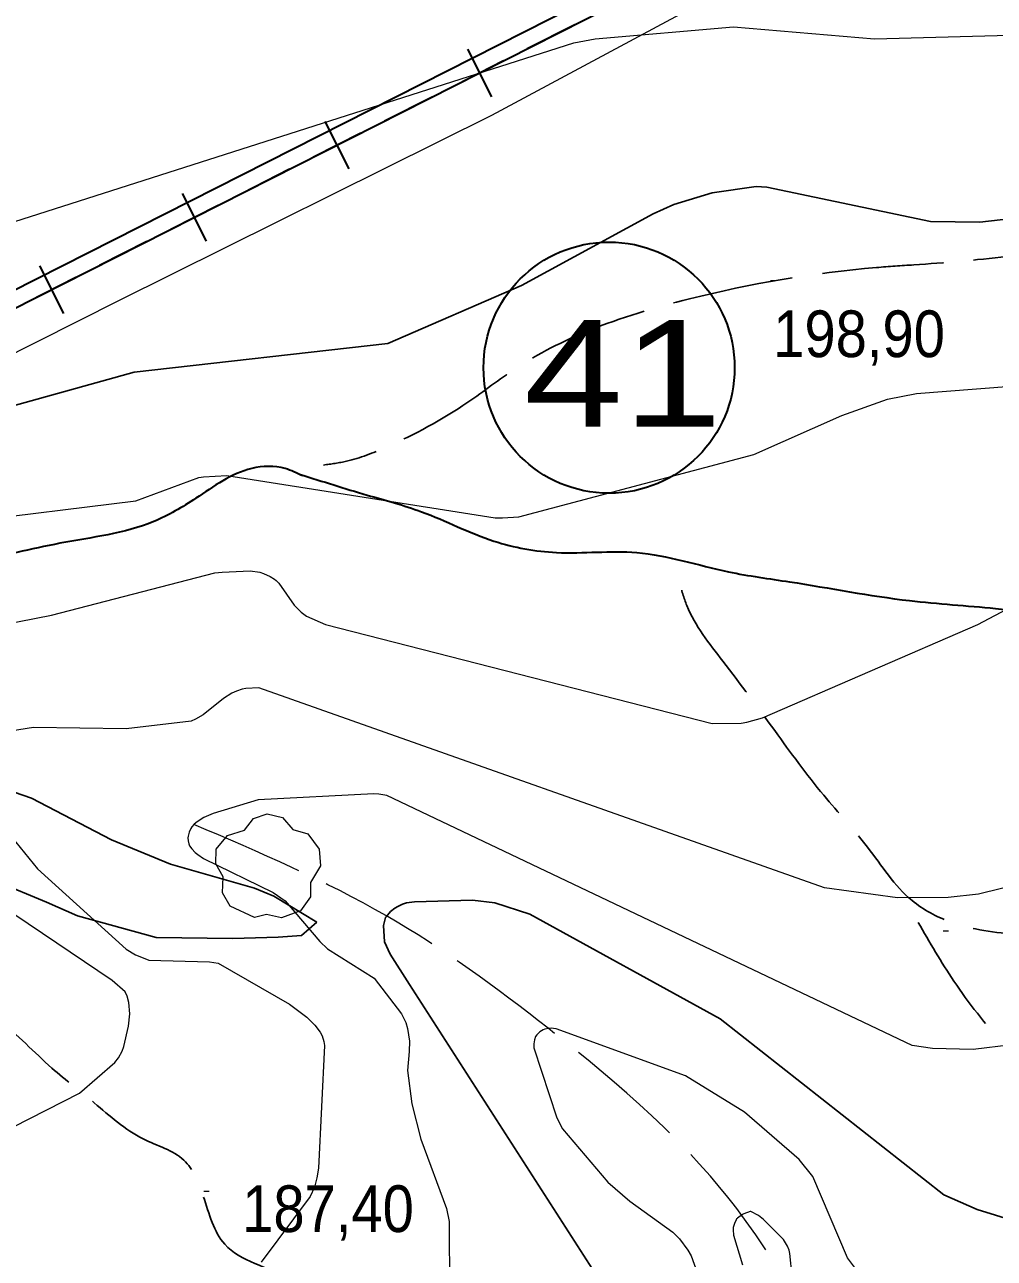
# Model space of a CAD drawing. Extents: x 480269 to 484877, y 4383588 to 4386804.
# Drawn here: x 483664.3 to 483846.2, y 4384763.4 to 4384994.7 of the extents above; entities that cross this region are included whole.
import ezdxf
from ezdxf.enums import TextEntityAlignment as Align

# ---------------------------------------------------------------- set-up
doc = ezdxf.new("R2010")
doc.units = 0
doc.header["$LTSCALE"] = 3.8
doc.linetypes.add('LONG_DASHED', pattern=[7.5, 6, -1.5])
for name, color, linetype, lineweight in [('13', 7, 'Continuous', 25), ('15', 7, 'LONG_DASHED', 13), ('25', 7, 'LONG_DASHED', 25), ('29', 7, 'Continuous', 13), ('34', 7, 'Continuous', 35), ('38', 7, 'Continuous', 25), ('51', 7, 'Continuous', 13), ('6', 7, 'Continuous', 35), ('7', 7, 'Continuous', 13), ('8', 7, 'Continuous', 25), ('9', 7, 'Continuous', 13)]:
    doc.layers.add(name, color=color, linetype=linetype, lineweight=lineweight)

msp = doc.modelspace()

# ---------------------------------------------------------------- linework, layer by layer
at = {"layer": '15'}
msp.add_spline([(483817.17, 4384740.02), (483798.88, 4384771.42), (483762.56, 4384806.49), (483732.22, 4384827.57), (483696.08, 4384844.72)], degree=3, dxfattribs=at)
at = {"layer": '25'}
msp.add_lwpolyline([(483645.61, 4384856.58), (483665.61, 4384849.66), (483680.65, 4384841.84), (483691.68, 4384837.26), (483707.48, 4384832.78), (483711.09, 4384831.3), (483719.17, 4384826.39), (483716.27, 4384823.9), (483711.92, 4384823.57), (483703.36, 4384823.31), (483689.02, 4384823.54), (483674.25, 4384827.59), (483668.46, 4384830.16), (483653.04, 4384836.55)], dxfattribs=at)
at = {"layer": '29'}
msp.add_lwpolyline([(483707.43, 4384827.27), (483702.89, 4384829.39), (483701.48, 4384831.93), (483701.58, 4384834.91), (483700.21, 4384837.32), (483700.25, 4384840.07), (483702.41, 4384842.67), (483705.6, 4384843.67), (483707.25, 4384845.86), (483709.82, 4384846.69), (483712.68, 4384846.04), (483714.63, 4384843.77), (483717.44, 4384842.95), (483719.57, 4384840.1), (483719.81, 4384836.97), (483717.93, 4384833.82), (483717.93, 4384831.14), (483716.11, 4384828.53), (483712.49, 4384827.19), (483709.72, 4384827.82)], close=True, dxfattribs=at)
at = {"layer": '34'}
for p, q in [((483767.55, 4384994.67), (483758.63, 4384990.16)), ((483751.98, 4384981.18), (483747.46, 4384990.1)), ((483754.18, 4384987.9), (483745.26, 4384983.38)), ((483740.8, 4384981.13), (483731.87, 4384976.61)), ((483725.22, 4384967.64), (483720.7, 4384976.56)), ((483727.42, 4384974.36), (483718.5, 4384969.84)), ((483714.04, 4384967.58), (483705.12, 4384963.06)), ((483698.46, 4384954.09), (483693.95, 4384963.01)), ((483700.67, 4384960.81), (483691.74, 4384956.29)), ((483687.28, 4384954.03), (483678.36, 4384949.52)), ((483671.71, 4384940.54), (483667.19, 4384949.46)), ((483673.91, 4384947.26), (483664.99, 4384942.75))]:
    msp.add_line(p, q, dxfattribs=at)
for points in [[(484100.12, 4385166.55), (483464.12, 4384844.55), (483456.6, 4384851.12)], [(484100.12, 4385166.55), (483464.12, 4384844.55), (483456.6, 4384851.12)], [(484102, 4385164), (483466, 4384842), (483458.48, 4384848.57)]]:
    msp.add_lwpolyline(points, dxfattribs=at)
at = {"layer": '38', "linetype": 'LONG_DASHED'}
for points in [[(484102.15, 4384900.59), (484099.27, 4384898.35), (484089.49, 4384895.14), (484076.95, 4384896.15), (484059.79, 4384898.66), (484042.22, 4384902.51), (484033.22, 4384905.66), (484015.79, 4384914.41), (484009.18, 4384921.54), (483995.71, 4384933.12), (483983.22, 4384941.15), (483979.55, 4384942.39), (483969.98, 4384945.15), (483955.27, 4384950.4), (483934.89, 4384957.47), (483920.44, 4384961.07), (483905.25, 4384963), (483888.97, 4384961.63), (483873.19, 4384956.41), (483848.55, 4384951.24), (483831.12, 4384949.66), (483824.13, 4384949.16), (483789.03, 4384943.28), (483770.07, 4384937.29), (483756.42, 4384930.21), (483747.47, 4384923.89), (483732.12, 4384915.46), (483724.74, 4384912.85), (483720.39, 4384912.12)], [(484074.96, 4384896.45), (484060.15, 4384891.91), (484047.48, 4384888.13), (484042.94, 4384880.76), (484029.55, 4384869.13), (484017.07, 4384868.16), (484006.46, 4384867.13), (483989.33, 4384865.66), (483974.47, 4384863.82), (483951.81, 4384858.85), (483934.43, 4384853.4), (483926.32, 4384850.12), (483908.64, 4384844.27), (483890.72, 4384835.28), (483876.51, 4384829.3), (483868.87, 4384825.73), (483850.76, 4384824.11), (483838.04, 4384826.43), (483830.81, 4384830.45), (483822.46, 4384840.46), (483814.24, 4384850.19), (483805.04, 4384862.31), (483795.3, 4384875.35), (483788.56, 4384885.75), (483787.17, 4384890.22), (483786.49, 4384893)], [(483831.96, 4384826.36), (483838.65, 4384815.35), (483847.86, 4384803.56), (483859.2, 4384792.89), (483873.56, 4384783.92), (483883.2, 4384775.73), (483894.2, 4384767.47), (483903.44, 4384763.85), (483905.36, 4384763.77)], [(483630.55, 4384824.91), (483636.67, 4384823.04), (483647.8, 4384815.65), (483659.49, 4384808.02), (483669.46, 4384799.03), (483677.4, 4384792.5), (483686.57, 4384785.76), (483694.21, 4384781.77), (483697.85, 4384775), (483701.89, 4384765.99), (483713.99, 4384759.46), (483720.08, 4384754.07), (483722.3, 4384750.73), (483726.69, 4384740.6), (483735.34, 4384730.23), (483745.24, 4384724.66), (483755.7, 4384716.89), (483766.87, 4384706.21), (483775.61, 4384695.76), (483780.58, 4384684.36), (483784.92, 4384674.57), (483788.07, 4384668.16), (483790.72, 4384656.48), (483794.48, 4384642.98), (483801.73, 4384628.65), (483807.81, 4384616.26), (483814.49, 4384595.88), (483817.97, 4384586.77), (483821.31, 4384577.73), (483828.27, 4384556.68), (483830.63, 4384552.43), (483839.15, 4384540.29), (483849.19, 4384527.47), (483854.55, 4384516.99), (483854.57, 4384503.31), (483858.58, 4384485.24), (483860, 4384480.77), (483858.75, 4384475.92), (483855.75, 4384465.23), (483853.59, 4384460.21)], [(483821.69, 4384632.75), (483803.85, 4384644.46), (483795.02, 4384646.66), (483753.83, 4384646.14), (483735.31, 4384646.17), (483724.2, 4384649.55), (483713.5, 4384658.3), (483701.34, 4384667.86), (483690.16, 4384675.49), (483675.72, 4384682.21), (483664.26, 4384684.01), (483654.95, 4384688.7), (483647.22, 4384695.11), (483638.12, 4384707.86), (483629.26, 4384717.27), (483613.96, 4384721.54), (483607.24, 4384726.23), (483600.3, 4384742.09), (483597.93, 4384749.68), (483591.47, 4384763.14), (483580.67, 4384786.27)]]:
    msp.add_spline(points, degree=3, dxfattribs=at)
at = {"layer": '51'}
msp.add_lwpolyline([(483946.77, 4385079.46), (483923.46, 4385067.75), (483887.47, 4385048.7), (483848.49, 4385029.46), (483751.89, 4384977.68), (483681.97, 4384942.9), (483613.29, 4384908.35), (483585.87, 4384894.64), (483579.92, 4384890.82), (483576.83, 4384888.22), (483553.97, 4384877.65), (483489.05, 4384843.35), (483479.15, 4384838.43)], dxfattribs=at)
at = {"layer": '6'}
msp.add_circle((483773.97, 4384930.38), 23.55, dxfattribs=at)
for points in [[(483716.09, 4384910.37), (483728.56, 4384906.5), (483738.81, 4384903.36), (483752.37, 4384897.87), (483764.13, 4384895.72), (483779.16, 4384895.71), (483796.36, 4384892.11), (483807.84, 4384890.22), (483830.33, 4384886.7), (483846.47, 4384885.23), (483863.98, 4384883.97), (483884.43, 4384887.78), (483890.35, 4384889.54), (483919.76, 4384893.88), (483931.93, 4384895.43), (483957.16, 4384898.9), (483978.14, 4384898.71), (483986.19, 4384899.52), (483994.88, 4384902.79), (484000, 4384905.38), (484010.44, 4384913.01), (484018.97, 4384920.5), (484033.93, 4384931.86), (484052.96, 4384939.49), (484067.04, 4384947.89), (484072.38, 4384951.59)], [(483716.44, 4384910.09), (483713.2, 4384911.45), (483706.93, 4384911.47), (483696.46, 4384905.89), (483688.57, 4384901.53), (483670.94, 4384897.44), (483654.77, 4384894.2), (483644.64, 4384893.16), (483625.55, 4384890.89), (483607.97, 4384887.86), (483600.49, 4384886.38), (483586.8, 4384884.38)]]:
    msp.add_spline(points, degree=3, dxfattribs=at)
at = {"layer": '7'}
for p, q in [((483804.26, 4384946.73), (483805.26, 4384946.73)), ((483836.67, 4384824.79), (483837.67, 4384824.79)), ((483697.93, 4384775.95), (483698.93, 4384775.95))]:
    msp.add_line(p, q, dxfattribs=at)
at = {"layer": '8'}
for points in [[(483643.91, 4384918.19), (483684.91, 4384929.51), (483732.46, 4384934.92), (483757.55, 4384945.77), (483782.24, 4384959.25), (483786.12, 4384960.97), (483793.31, 4384963.18), (483801.58, 4384964.38), (483803.56, 4384964.25), (483834.26, 4384957.82), (483843.52, 4384957.65), (483853.32, 4384958.76), (483919.95, 4384977.44), (483942.08, 4384979.86), (483963.32, 4384985.34), (483981.69, 4384993.23), (483982.66, 4384993.99), (483983.77, 4384995.02), (483985.05, 4384996.62), (483987.13, 4385000.53), (483988.79, 4385005.25), (483989.47, 4385009.5), (483989.72, 4385014.88)], [(483770.87, 4384761.34), (483736.5, 4384814.71), (483732.89, 4384820.4), (483731.86, 4384822.71), (483731.66, 4384825.8), (483732.06, 4384827.28), (483732.14, 4384827.39), (483732.97, 4384828.37), (483733.76, 4384829), (483734.32, 4384829.34), (483735.22, 4384829.76), (483735.99, 4384830), (483737.45, 4384830.24), (483748.32, 4384830.53), (483752.53, 4384830.02), (483759.1, 4384827.88), (483794.81, 4384808.29), (483836.75, 4384775.24), (483842.99, 4384772.5), (483849.9, 4384770.42)]]:
    msp.add_lwpolyline(points, dxfattribs=at)
at = {"layer": '9'}
for points in [[(483638.01, 4384949.98), (483767.33, 4384991.29), (483771.36, 4384992.03), (483797.28, 4384994.27), (483823.77, 4384992.07), (483876.67, 4384993.48)], [(483652.69, 4384901.38), (483685.18, 4384905.38), (483697.03, 4384909.78), (483697.91, 4384909.93), (483702.28, 4384910.16), (483752.59, 4384902.24), (483753.98, 4384902.2), (483757.04, 4384902.41), (483801.13, 4384914.07), (483817.61, 4384921.43), (483826.2, 4384924.45), (483831.62, 4384925.56), (483854.99, 4384927.35)], [(483621.43, 4384874.6), (483669.4, 4384883.95), (483700.01, 4384891.88), (483701.36, 4384892.05), (483706.65, 4384892.27), (483708.45, 4384892.01), (483709.17, 4384891.79), (483710.42, 4384891.21), (483711.18, 4384890.74), (483711.52, 4384890.47), (483711.99, 4384889.99), (483714.87, 4384885.82), (483716.23, 4384884.51), (483717.23, 4384883.81), (483720.76, 4384882.24), (483793.28, 4384863.65), (483798.77, 4384863.74), (483799.83, 4384863.91), (483802.77, 4384864.7), (483843.12, 4384882.24), (483862.67, 4384892.55)], [(483851.63, 4384833.73), (483843.3, 4384831.68), (483837.56, 4384831.02), (483828.07, 4384830.97), (483814.4, 4384832.85), (483708.27, 4384870.35), (483705.84, 4384870.22), (483705.17, 4384870.1), (483704.05, 4384869.73), (483703.18, 4384869.33), (483701.64, 4384868.35), (483697.82, 4384865.28), (483696.38, 4384864.44), (483695.56, 4384864.09), (483683.35, 4384862.63), (483666, 4384862.92)], [(483666, 4384862.92), (483659.24, 4384861.81)], [(483849.44, 4384803.41), (483842.28, 4384802.53), (483834.62, 4384802.73), (483830.8, 4384803.3), (483732.27, 4384850.13), (483730.78, 4384850.39), (483729.84, 4384850.46), (483708.14, 4384849.37), (483699.7, 4384846.79), (483697.95, 4384846), (483696.68, 4384845.22), (483696.14, 4384844.77), (483695.73, 4384844.28), (483695.53, 4384843.95), (483695.23, 4384843.26), (483695.02, 4384842.54), (483694.97, 4384842.19), (483694.98, 4384841.62), (483695.14, 4384841.07), (483695.29, 4384840.74), (483695.7, 4384840.12), (483696.32, 4384839.45), (483696.8, 4384839.06), (483697.89, 4384838.32), (483710.97, 4384831.96), (483713.19, 4384830.39), (483719.68, 4384822.8), (483721.15, 4384821.4), (483729.92, 4384815.88), (483735.05, 4384809.2), (483735.83, 4384807.6), (483736.18, 4384806.43), (483736.55, 4384804.07), (483736.49, 4384802.13), (483736.14, 4384798.61), (483736.97, 4384792.36)], [(483660.22, 4384844.39), (483666.75, 4384836.4), (483683.38, 4384821.33), (483685.11, 4384820.28), (483687.5, 4384819.33), (483687.65, 4384819.3), (483699, 4384818.98), (483700.62, 4384818.74), (483714.02, 4384811.05), (483717.29, 4384808.56), (483718.78, 4384807.07), (483719.75, 4384805.79), (483720.12, 4384805.08), (483720.46, 4384804.01), (483720.6, 4384803.27), (483719.45, 4384780.27), (483719.16, 4384778.45), (483718.72, 4384776.7), (483717.88, 4384774.97), (483708.68, 4384762.61)], [(483591.11, 4384751.75), (483674.6, 4384794.35), (483681.23, 4384800.07), (483681.92, 4384800.97), (483682.64, 4384802.18), (483682.96, 4384803.09), (483683.84, 4384806.87), (483684.09, 4384809.19), (483683.91, 4384811.33), (483683.57, 4384812.53), (483683.19, 4384813.34), (483680.75, 4384815.48), (483646.68, 4384838.4)], [(483822.24, 4384758.7), (483818.72, 4384763.43), (483812.19, 4384778.72), (483809.65, 4384781.87), (483799.39, 4384790.75), (483788.32, 4384797.56), (483764.06, 4384806.38), (483763.54, 4384806.47), (483763.22, 4384806.49), (483762.6, 4384806.48), (483761.94, 4384806.35), (483761.58, 4384806.2), (483760.95, 4384805.81), (483760.41, 4384805.29), (483760.19, 4384804.98), (483759.96, 4384804.36), (483759.85, 4384803.56), (483759.85, 4384803.39), (483759.88, 4384802.82), (483764.2, 4384789.73), (483765.23, 4384787.67), (483773.74, 4384777.67), (483777.85, 4384774.05), (483785.9, 4384768.27), (483787.17, 4384767), (483788.74, 4384764.92), (483789.35, 4384763.84), (483790.52, 4384760.73)], [(483736.97, 4384792.36), (483738.68, 4384785.69), (483743.47, 4384772.73), (483743.98, 4384770.29), (483744.03, 4384757.27)], [(483798.03, 4384770.89), (483797.97, 4384770.84), (483797.89, 4384770.74), (483797.84, 4384770.58), (483797.49, 4384769.86), (483797.26, 4384769.14), (483797.22, 4384768.68), (483797.3, 4384767.73), (483799.01, 4384762.12)], [(483808.34, 4384759.99), (483807.87, 4384764.28), (483807.74, 4384764.88), (483807.46, 4384765.67), (483806.7, 4384766.92), (483802.96, 4384770.65), (483802.01, 4384771.38), (483800.58, 4384772.15), (483800.44, 4384772.13), (483799.26, 4384771.72), (483798.97, 4384771.57), (483798.03, 4384770.89)]]:
    msp.add_lwpolyline(points, dxfattribs=at)

# ---------------------------------------------------------------- texts
at = {"layer": '13', "width": 1.25}
msp.add_text('41', height=20, dxfattribs=at).set_placement((483776.57, 4384919.3), align=Align.CENTER)
at = {"layer": '7', "width": 0.9}
for s, p in [('198,90', (483804.76, 4384932.36)), ('187,40', (483705.14, 4384768.29))]:
    msp.add_text(s, height=8.75, dxfattribs=at).set_placement(p)

doc.saveas('drawing.dxf')
